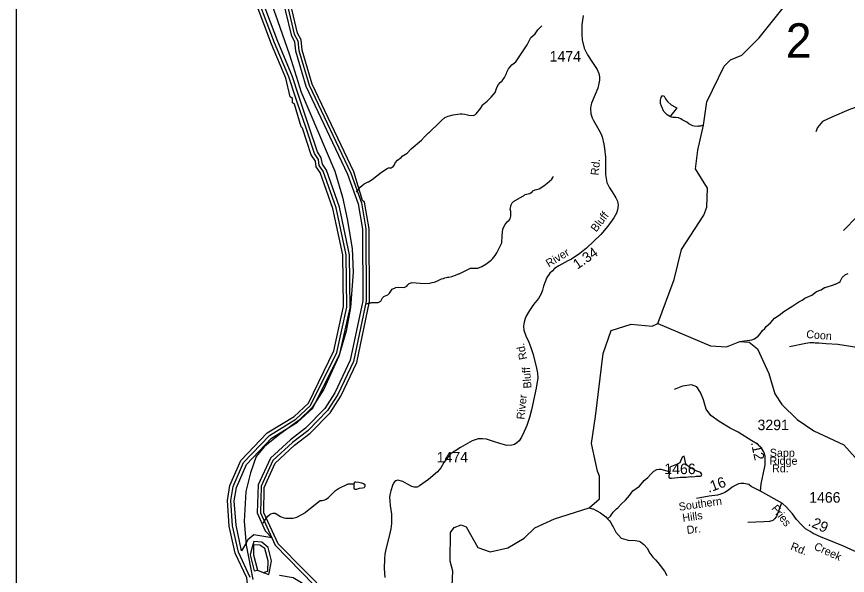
# Model space of a CAD drawing. Extents: x 1547597 to 1699558, y 810033 to 920809.
# Drawn here: x 1571208 to 1581068, y 887437 to 894076 of the extents above; entities that cross this region are included whole.
import ezdxf

# ---------------------------------------------------------------- set-up
doc = ezdxf.new("R2010")
doc.units = 0
for name, color, linetype in [('Exist Boundary Political CountyLine', 7, 'Continuous'), ('Exist Hydrographic Bay Label', 7, 'Continuous'), ('Exist Hydrographic Buffer Line', 7, 'Continuous'), ('Exist Hydrographic Creek Single Shore', 7, 'Continuous'), ('Exist Hydrographic Island Shore', 7, 'Continuous'), ('Exist Hydrographic Misc Water Feature', 7, 'Continuous'), ('Exist Road Non-System Type 51', 7, 'Continuous'), ('Exist Road Non-System Type 51 Label', 7, 'Continuous'), ('Exist Road Secondary Mileage Hundredths English Label', 7, 'Continuous'), ('Exist Road Secondary Structure Standard Bridge Number Label', 7, 'Continuous'), ('Exist Road Secondary Type 51 Attributed', 7, 'Continuous'), ('Exist Road Secondary Type 51 Label', 7, 'Continuous'), ('Exist Road Secondary Type 51 Number Label', 7, 'Continuous'), ('Map Preparation Inset Cut Line', 7, 'Continuous')]:
    doc.layers.add(name, color=color, linetype=linetype)

msp = doc.modelspace()

# ---------------------------------------------------------------- linework, layer by layer
at = {"layer": 'Exist Boundary Political CountyLine'}
msp.add_lwpolyline([(1574114.7, 894570.4), (1574306.1, 894030.7), (1574446.4, 893620.5), (1574586.6, 893177.9), (1574983, 892238.9), (1575077.4, 891931.2), (1575131.3, 891672.2), (1575190.7, 891321.4), (1575201.5, 891040.7), (1575171.8, 890619.7), (1575117.9, 890339.1), (1575031.6, 890042.3), (1574853.6, 889648.3), (1574716, 889432.4), (1574559.6, 889281.3), (1574311.5, 889097.8), (1574149.7, 888968.2), (1574052.6, 888849.5), (1573982.5, 888655.2), (1573928.6, 888433.9), (1573909.7, 888077.7), (1573931.3, 887797.1), (1574012.2, 887386.9)], dxfattribs=at)
at = {"layer": 'Exist Hydrographic Bay Label'}
for points in [[(1573802.4, 887701.9), (1573732.4, 888021.7), (1573711.5, 888327.5), (1573739.5, 888504.2), (1573868.4, 888800.3), (1574182.5, 889132.1), (1574501.4, 889325.9), (1574670.4, 889483.2), (1574971.4, 890104.2), (1575087.5, 890633.7), (1575079.5, 891244.4), (1574962.4, 891795.1), (1574810.5, 892225), (1574761.5, 892291.5), (1574754.5, 892357.3), (1574705.5, 892433.8), (1574601.4, 892751.1), (1574584.5, 892767.9), (1574505.4, 893035.3), (1574480.4, 893052.4), (1574481.5, 893104.9), (1574456.4, 893121.8), (1574401.5, 893346.1), (1574232.4, 893750.1), (1573959.5, 894477.8)], [(1574920.5, 887193.3), (1574313.4, 887813), (1574143.4, 888180.8), (1574147.4, 888479.5), (1574276.4, 888772.3), (1574505.4, 888984.3), (1574690.4, 889125.1), (1574927.4, 889369.7), (1575055.5, 889567.4), (1575244.5, 889967.4), (1575396.5, 890689.8), (1575392.5, 891556.5), (1575338.5, 891872.8), (1575314.5, 891889.6), (1575210.4, 892233.2), (1574717.5, 893274), (1574597.4, 893677), (1574583.5, 893802), (1574542.5, 893878.3), (1574409.5, 894439.1)], [(1574109.5, 886395.7), (1573984.4, 887015.3), (1573979.5, 887242), (1573954.5, 887265.5), (1573940.4, 887407), (1573802.4, 887701.9)]]:
    msp.add_lwpolyline(points, dxfattribs=at)
at = {"layer": 'Exist Hydrographic Buffer Line'}
for points in [[(1574332.5, 894417.2), (1574464.6, 893859.9), (1574505.6, 893777.7), (1574518, 893668.1), (1574640.8, 893251.2), (1575136.4, 892202.6), (1575260.8, 891852.5), (1575312.5, 891549.5), (1575316.4, 890697.9), (1575168.1, 889993), (1574985.5, 889606.4), (1574864.6, 889419.8), (1574637.2, 889185.1), (1574456.9, 889048), (1574222.1, 888831.1), (1574074.2, 888511.8), (1574063.5, 888181.9), (1574158.5, 887966.2), (1574237.3, 887884.4), (1574023.9, 887919.2), (1573952.2, 887860.3), (1573923.6, 887808.8), (1573878.7, 887727.8), (1573811.9, 888033.1), (1573791.9, 888323.9), (1573816.9, 888481.7), (1573936.2, 888755.5), (1574233.2, 889069.3), (1574543, 889257.5), (1574725, 889424.7), (1575043.4, 890069.4), (1575165.6, 890616.6), (1575159.5, 891245.4), (1575040.6, 891811.7), (1574885.9, 892251.6), (1574838.8, 892321.5), (1574823.8, 892397.3), (1574778.4, 892468.4), (1574677.4, 892776.1), (1574581.2, 893061), (1574557.2, 893130.5), (1574477.5, 893371.3), (1574306.7, 893779.6), (1574035.3, 894503.6)], [(1573980.2, 887411), (1573840.6, 887714.9), (1573772.1, 888027.4), (1573751.7, 888325.7), (1573778.2, 888492.9), (1573902.3, 888777.9), (1574207.8, 889100.7), (1574522.3, 889291.7), (1574697.7, 889454), (1575007.4, 890086.8), (1575126.5, 890625.1), (1575119.5, 891244.9), (1575001.6, 891803.4), (1574848.2, 892238.3), (1574800.1, 892306.5), (1574789.1, 892377.3), (1574741.9, 892451.2), (1574639.4, 892763.7), (1574543.4, 893048.2), (1574519.4, 893117.7), (1574439.4, 893358.7), (1574269.6, 893764.8), (1573997.4, 894490.7)], [(1574370.9, 894428.2), (1574503.5, 893869.1), (1574544.6, 893789.9), (1574557.6, 893672.5), (1574679.1, 893262.6), (1575173.4, 892217.9), (1575299.6, 891862.7), (1575352.5, 891553), (1575356.5, 890693.9), (1575206.3, 889980.2), (1575020.4, 889586.9), (1574896, 889394.8), (1574663.7, 889155.1), (1574481.2, 889016.1), (1574249.2, 888801.6), (1574110.8, 888495.6), (1574103.4, 888181.4), (1574237.3, 887884.4), (1574277.1, 887796.2), (1574890.4, 887166.8), (1574491.1, 887407.2), (1574328.9, 887435.6)], [(1574133.5, 887472), (1574201.6, 887448.5), (1574208.4, 887483.8), (1574233.4, 887611.3), (1574192, 887767.8), (1574119.6, 887830.3), (1574022.2, 887839.2), (1574004.5, 887773.7)], [(1574004.5, 887773.7), (1573979.5, 887681.7), (1574027.7, 887489.5), (1574066.4, 887499.6)]]:
    msp.add_lwpolyline(points, dxfattribs=at)
at = {"layer": 'Exist Hydrographic Creek Single Shore'}
for points in [[(1578819.4, 890430), (1579010.4, 890954.6), (1579099.5, 891310.7), (1579363.4, 891715.6), (1579398.5, 891813.4), (1579409.5, 892039.6), (1579265.2, 892267.8), (1579292, 892490.1), (1579359.2, 892786.5), (1579399.5, 893064.2), (1579606.5, 893486.7), (1579682.5, 893560.7), (1579816.5, 893617.1), (1580019.5, 893823.1), (1580384.5, 894285.1), (1580561.5, 894416.1), (1581076.5, 894884.9), (1581287.1, 894922.4), (1581486.5, 894952.2), (1581588.4, 894835.7), (1581584.7, 894673.9), (1581652.6, 894572), (1581711.8, 894498.7)], [(1576370.5, 887147.5), (1576384.4, 887488.6), (1576352.4, 887607.5), (1576357.5, 887948.7), (1576400.4, 888007.1), (1576484.5, 888038.1), (1576542.4, 888014), (1576680.4, 887768.3), (1576829.5, 887716), (1577038.5, 887764.3), (1577231.5, 887878.5), (1577358.4, 888000.7), (1577593.4, 888107.5), (1578001.9, 888240.5), (1578125.2, 888344.9), (1578126.5, 888615.5), (1578102.5, 888675), (1578031.8, 889005.7), (1578078.5, 889325.5), (1578171.3, 890074.3), (1578265.6, 890348.3), (1578500.2, 890423.6), (1578752.5, 890398.5), (1578819.4, 890430)]]:
    msp.add_lwpolyline(points, dxfattribs=at)
at = {"layer": 'Exist Hydrographic Island Shore'}
msp.add_lwpolyline([(1574021.4, 887799.2), (1574019.5, 887681.1), (1574066.4, 887499.6), (1574133.5, 887472), (1574191.4, 887487.2), (1574193.5, 887611.9), (1574153.5, 887757.1), (1574096.5, 887797.7), (1574021.4, 887799.2)], dxfattribs=at)
at = {"layer": 'Exist Hydrographic Misc Water Feature'}
for points in [[(1575240.1, 891991.3), (1575286.3, 892050.1), (1575332.8, 892089.4), (1575380.4, 892113.2), (1575385.1, 892112.7), (1575429.4, 892140.2), (1575538.5, 892226.8), (1575607.1, 892271.9), (1575623.1, 892279.7), (1575655.2, 892281.3), (1575677.3, 892295), (1575691.6, 892316.8), (1575699.9, 892340.7), (1575730.2, 892372.3), (1575770.6, 892403.8), (1575784.9, 892419.6), (1575842.8, 892453.6), (1575892, 892505.3), (1576013.1, 892608.6), (1576047.6, 892648.2), (1576098.2, 892695.6), (1576108.2, 892701.4), (1576217.6, 892810.1), (1576249.5, 892841.9), (1576291, 892876.9), (1576328.3, 892894.3), (1576387.4, 892910), (1576472.5, 892921.2), (1576495, 892922.5), (1576526.9, 892918.1), (1576574.7, 892905.4), (1576630.7, 892900.7), (1576654.8, 892912.4), (1576662.9, 892920.3), (1576711.7, 892983.7), (1576732.1, 893015.5), (1576734.2, 893023.5), (1576792.8, 893070.6), (1576841.3, 893118.1), (1576886, 893173.5), (1576906.7, 893233.2), (1576927.2, 893268.9), (1576945.5, 893292.7), (1576969.7, 893312.4), (1576998.2, 893352.1), (1577020.7, 893399.7), (1577024.9, 893415.7), (1577047.5, 893455.4), (1577084, 893503), (1577131.7, 893538), (1577268.9, 893740.5), (1577285.2, 893772.3), (1577285.3, 893780.3), (1577312, 893828), (1577360.5, 893871.3), (1577393.1, 893918.9), (1577441.7, 893966.3)], [(1578968.7, 892886.7), (1578930.9, 892907.2), (1578917, 892919.3), (1578891.4, 892949.6), (1578860.1, 893012.1), (1578850.6, 893044.2), (1578851, 893084.2), (1578857.5, 893116.1), (1578871.7, 893137.9), (1578893.6, 893129.7), (1578909.2, 893099.4), (1578934.9, 893067.1), (1578976.4, 893028.6), (1579028.1, 892999.9), (1579043, 892991.6), (1579019.6, 892962), (1578970.9, 892900.6), (1578968.7, 892886.7)], [(1579359.2, 892786.5), (1579325.3, 892774.1), (1579301.3, 892774.4), (1579293.3, 892770.5), (1579249.3, 892775), (1579233.3, 892779.2), (1579185.7, 892803.8), (1579161.9, 892820.1), (1579106.2, 892848.9), (1579090.4, 892861.1), (1579062.5, 892873.5), (1579032.6, 892877.9), (1578994.5, 892876.3), (1578978.6, 892880.5), (1578968.7, 892886.7)], [(1575360.1, 890664.5), (1575395.7, 890676.6), (1575411.8, 890676.4), (1575419.8, 890680.3), (1575499.7, 890679.3), (1575515.8, 890687.1), (1575530, 890696.8), (1575552.4, 890734.6), (1575566.6, 890750.4), (1575574.7, 890756.3), (1575612.8, 890769.8), (1575635.1, 890789.5), (1575663.7, 890837.2), (1575708, 890858.6), (1575742, 890862.1), (1575806, 890857.3), (1575838.2, 890874.9), (1575850.4, 890890.7), (1575868.5, 890906.5), (1575902.7, 890916), (1576046.9, 890904.2), (1576110.6, 890907.4), (1576138.7, 890919), (1576162.8, 890922.7), (1576194.9, 890934.3), (1576251.3, 890961.6), (1576275.2, 890965.2), (1576291.3, 890973), (1576323.4, 890980.6), (1576339.4, 890980.4), (1576371.5, 890988), (1576417.8, 891003.5), (1576451.9, 891019), (1576459.9, 891018.9), (1576596.8, 891089.2), (1576680.7, 891088.1), (1576729, 891107.4), (1576777.3, 891132.9), (1576841.9, 891184), (1576856.2, 891197.8), (1576886.6, 891237.5), (1576907, 891269.1), (1576968.4, 891388.4), (1576971.9, 891474.5), (1576980.1, 891550), (1576978.5, 891556.2), (1577005.1, 891607.9), (1577029.4, 891639.6), (1577053.7, 891659.2), (1577063.9, 891675.1), (1577072.3, 891707), (1577074.5, 891731), (1577072.9, 891759), (1577065.2, 891783.1), (1577077.9, 891839), (1577090.1, 891862.9), (1577104.4, 891878.7), (1577236.4, 891956.6), (1577239.4, 891960.9), (1577299.6, 891976.2), (1577331.9, 891999.7), (1577333.9, 892005.7), (1577362, 892017.4), (1577408.3, 892030.7), (1577464.7, 892064), (1577505, 892095.5), (1577559.6, 892144.8), (1577573.8, 892164.6), (1577580, 892180.5)], [(1579792.5, 890216.5), (1579934.6, 890234.2), (1579966.8, 890247.8), (1579982.9, 890259.6), (1580007.2, 890279.2), (1580033.5, 890309), (1580062, 890348.6), (1580086.3, 890372.2), (1580104.6, 890396), (1580157.1, 890439.4), (1580201.8, 890494.8), (1580259.3, 890529.7), (1580314.8, 890573.3), (1580419.6, 890638), (1580490.1, 890687.1), (1580530.4, 890708.5), (1580562.7, 890730.2), (1580645.1, 890765.1), (1580701.6, 890808.4), (1580755.2, 890830.9), (1580798.2, 890859.1), (1580806.2, 890859), (1580902.7, 890889.8), (1580918.7, 890897.6), (1580926.8, 890897.5), (1580966.9, 890917), (1580981.1, 890928.7), (1581005.7, 890976.4), (1581046.1, 891011.9), (1581076.2, 891023.5)], [(1578819.4, 890430), (1579441.5, 890164.5), (1579632.5, 890150.9), (1579792.5, 890216.5), (1579900.5, 890207.8), (1579999.5, 890130.3), (1580136.5, 889835.3), (1580208.5, 889594.2), (1580289.4, 889467.8), (1580470.5, 889290.1), (1580668.5, 889154.8), (1581024.5, 888990), (1581295.5, 888685.8), (1581436.5, 888627.1), (1581670.5, 888655.1), (1582258.5, 888938.7), (1582435.5, 889112.4), (1582699.5, 889458.3), (1582821.5, 889830.1), (1583137.5, 890358.8), (1583164.5, 890535.5)], [(1578959.6, 888665.8), (1578955.6, 888662.8), (1578947.1, 888620.9), (1578948.8, 888602.8), (1578964.7, 888592.7), (1578978.7, 888590.4), (1579088.9, 888605.1), (1579154.9, 888604.2), (1579211, 888611.5), (1579219, 888609.4), (1579259, 888610.8), (1579273, 888614.7), (1579323, 888618), (1579331, 888621.9), (1579341.3, 888637.8), (1579329.5, 888655.9), (1579315.6, 888664.2), (1579281.7, 888674.6), (1579212.1, 888709.5), (1579176.4, 888735.9), (1579150.8, 888764.2), (1579131, 888852.9), (1579108.9, 888841.2), (1579081, 888772.9), (1579040.9, 888753.4), (1578960.3, 888724), (1578959.6, 888665.8)], [(1578219.3, 888110.4), (1578255.2, 888139.7), (1578287.7, 888187.4), (1578328.2, 888226.9), (1578344.4, 888238.7), (1578388.9, 888286), (1578435.5, 888329.5), (1578483.6, 888386.8), (1578523.3, 888442.8), (1578598.9, 888497.7), (1578656.3, 888564.3), (1578700.8, 888602), (1578733.3, 888641.6), (1578771.8, 888677.2), (1578805.9, 888694.7), (1578834, 888700.3), (1578852, 888700.1), (1578923.8, 888681.2), (1578959.6, 888665.8)], [(1574134.7, 888059.1), (1574160.5, 888100.5), (1574191, 888140), (1574215.3, 888163.7), (1574225.3, 888169.6), (1574253.4, 888177.3), (1574277.4, 888174.9), (1574341, 888138.1), (1574380.8, 888121.6), (1574404.8, 888117.3), (1574484.7, 888116.3), (1574532.8, 888127.6), (1574635.3, 888185), (1574637.6, 888190.3), (1574694.2, 888237.5), (1574811.3, 888328.1), (1574835.3, 888327.8), (1574867.4, 888335.4), (1574883.5, 888343.1), (1574907.7, 888360.9), (1574990.7, 888445.8), (1575029, 888469.2), (1575143.7, 888525.8), (1575213.7, 888525.7)], [(1575213.7, 888525.7), (1575222, 888548.8), (1575234, 888550.7), (1575270, 888546.1), (1575301.9, 888537.7), (1575325.8, 888529.4), (1575339.6, 888515.3), (1575341.3, 888493.2), (1575331.2, 888479.4), (1575313, 888473.7), (1575273.1, 888470.2), (1575240.9, 888458.6), (1575224.9, 888458.8), (1575217, 888462.9), (1575213.1, 888472.9), (1575213.7, 888525.7)], [(1578001.9, 888240.5), (1578032.3, 888232.6), (1578042.3, 888226.6), (1578050.3, 888226.5), (1578137.7, 888181.3), (1578201.1, 888132.5), (1578219.3, 888110.4)], [(1578219.3, 888110.4), (1578240.6, 888090), (1578260.3, 888063.8), (1578275.8, 888031.5), (1578287.7, 888015.4), (1578318.9, 887951), (1578382.1, 887878.2), (1578465.8, 887857.1), (1578549.7, 887851.9), (1578597.7, 887843.3), (1578613.6, 887835.1), (1578653.1, 887804.7), (1578690.7, 887762.1), (1578723.9, 887701.7), (1578759.4, 887653.2), (1578790.9, 887622.9), (1578816.6, 887588.6), (1578847.2, 887555.7), (1578897.4, 887487.6), (1578924.7, 887435.2)]]:
    msp.add_lwpolyline(points, dxfattribs=at)
at = {"layer": 'Exist Road Non-System Type 51'}
for points in [[(1582037, 892370), (1582047.1, 892448.4), (1582012.5, 892524.1), (1581914.8, 892599.7), (1581392, 893009.5), (1581325.9, 893044.2), (1581278.7, 893041), (1581083.4, 892968.5), (1580885, 892880.3), (1580771.6, 892829.8), (1580711.8, 892757.3), (1580692.9, 892706.9)], [(1582168.4, 890125), (1581628.1, 890108.8), (1581539.9, 890101.9), (1581452, 890111.3), (1581344.2, 890120.9), (1581224.2, 890136.6), (1581106.6, 890158.4), (1580952.7, 890178.5), (1580816.8, 890188.4), (1580730.9, 890195.8), (1580684.8, 890194.3), (1580669, 890200.7), (1580620.9, 890199.4), (1580574.7, 890192), (1580382, 890152.8)], [(1580000.8, 888998.2), (1579932.5, 889035.1), (1579773.5, 889138.8), (1579677.2, 889184.6), (1579544.7, 889266.6), (1579448.3, 889336.5), (1579390.5, 889411.2), (1579361.6, 889524.6), (1579325.4, 889608.9), (1579282.1, 889678.9), (1579219.4, 889703), (1579111, 889683.7), (1579012.2, 889647.5)], [(1576351.9, 888878.6), (1576278.7, 888778.4), (1576242.7, 888714.6), (1576202.6, 888667.9), (1576095.4, 888577.1), (1575988, 888501.6), (1575962.4, 888485.1), (1575925.6, 888483.4), (1575897, 888491.6), (1575845.4, 888521.1), (1575791.4, 888552.2), (1575730.5, 888568.1)], [(1575730.5, 888568.1), (1575708.2, 888561.2), (1575692.8, 888549.3), (1575680.9, 888531.5), (1575667.8, 888504.9), (1575648.3, 888440.8), (1575637.6, 888395.7), (1575635.5, 888360.4), (1575636.7, 888323.1), (1575640.3, 888268.5), (1575656, 888162.6), (1575658.9, 888119.9), (1575658.1, 888052.6), (1575649.2, 887990.3), (1575627.5, 887886.8), (1575594, 887764.9), (1575577.1, 887688.1), (1575573.5, 887635.4), (1575569.1, 887519.4), (1575576.5, 887412.3)], [(1580283, 888289.3), (1580224.9, 888136), (1580204.5, 888110.4), (1580182.1, 888090.6), (1580142.1, 888079.2), (1580075.9, 888072.1), (1579885.7, 888066.8)]]:
    msp.add_lwpolyline(points, dxfattribs=at)
at = {"layer": 'Exist Road Secondary Type 51 Attributed'}
for points in [[(1577933.4, 894089.4), (1577918.2, 893976.9), (1577915.8, 893862.3), (1577920.7, 893800.1), (1577944.4, 893701.2), (1577981.6, 893622.2), (1578043.8, 893530.6), (1578097.4, 893448.3), (1578117.8, 893399.3), (1578126.8, 893360), (1578126.4, 893321.1), (1578119.9, 893282.7), (1578104.3, 893227.9), (1578029.9, 893047.9), (1578022.5, 893016), (1578020.1, 892985.7), (1578022.9, 892922.3), (1578038.9, 892873.6), (1578052.8, 892840.9), (1578119.9, 892730.4), (1578141.6, 892687.5), (1578156.3, 892647.4), (1578178.4, 892559), (1578186.6, 892507.5), (1578198, 892404.4), (1578198.8, 892323.4), (1578195.2, 892198.6), (1578211.9, 892103.3), (1578245.5, 892041.1), (1578277.4, 891995.3), (1578321.6, 891924.1), (1578338.3, 891882.8), (1578345.7, 891837.8), (1578340.8, 891782.2), (1578326.5, 891740.1), (1578297, 891684.4), (1578225.8, 891587.9), (1578140.8, 891485.6), (1577970.2, 891324), (1577892.4, 891261), (1577792.2, 891195.2), (1577752, 891174.3), (1577644.5, 891113.9), (1577593.8, 891081.9), (1577563.5, 891053.2), (1577534.9, 891026.2), (1577498.9, 890974.7), (1577459.6, 890874.1), (1577448.2, 890827.4), (1577433.5, 890783.2), (1577402.4, 890726.8), (1577341.4, 890655.2), (1577294.4, 890582.8), (1577260, 890523.9), (1577244.5, 890491.2), (1577231.4, 890446.2), (1577225.7, 890399.5), (1577228.1, 890350.4), (1577251.4, 890283.8), (1577288.2, 890207.7), (1577311.2, 890146.3), (1577334.9, 890073.5), (1577374.1, 889920.5), (1577388.9, 889837.9), (1577392.1, 889783.9), (1577375.4, 889660.7), (1577319.7, 889402.2), (1577296.4, 889311.8), (1577262.9, 889216.9), (1577232.6, 889145.7), (1577199.1, 889078.6), (1577173.7, 889036.9), (1577145.9, 889010.7), (1577115.6, 888991.9), (1577085.3, 888982.9), (1577025.6, 888981.3), (1576944.6, 889002.5), (1576869.8, 889026.7), (1576785.5, 889053.7), (1576737.2, 889061), (1576686.5, 889057.8), (1576616.1, 889034.9), (1576476.6, 888956.7), (1576351.9, 888878.6)], [(1583333.6, 891593), (1583205.8, 891658.8), (1583055.3, 891734.8), (1582951.5, 891787.9), (1582856.6, 891843.6), (1582793.3, 891885.3), (1582746.5, 891929.6), (1582657.9, 892024.5), (1582593.4, 892104.2), (1582520, 892177.6), (1582440.3, 892229.5), (1582317.6, 892290.3), (1582235.9, 892316.8), (1582141, 892351), (1582081.6, 892367.4), (1582037, 892370), (1582007.4, 892366), (1581975.2, 892351.1), (1581891.7, 892302.5), (1581615.3, 892099.2), (1581522.9, 892023.4), (1581264.8, 891772.6), (1581182.8, 891702.7), (1581019.9, 891533.6)], [(1580038.2, 888436), (1580046.2, 888526.6), (1580068.6, 888634.6), (1580090.5, 888749.1), (1580092, 888799.1), (1580092.5, 888854.7), (1580076.5, 888903.5), (1580046.7, 888948.3), (1580021.8, 888975.2), (1579996.9, 889008)], [(1580038.2, 888436), (1579926.1, 888495.2), (1579899.6, 888515.1), (1579838.1, 888530.6), (1579805.2, 888530.6), (1579775.4, 888523.6), (1579737.5, 888506.7), (1579700.7, 888483.8), (1579656.9, 888450.9), (1579613.1, 888421.1), (1579564.3, 888403.1), (1579526.4, 888391.2), (1579426.4, 888376.8), (1579319.8, 888356.8), (1579276, 888348.9)], [(1581334.6, 887677.8), (1581282.3, 887694.2), (1581223.6, 887706.7), (1581152.4, 887725.1), (1581020.2, 887785.6), (1580809.2, 887870.8), (1580758.6, 887891.9), (1580661, 887935.7), (1580625.2, 887957.6), (1580570.4, 887991.4), (1580523.6, 888037.2), (1580465.9, 888102.9), (1580417.1, 888168.7), (1580339.9, 888249.8), (1580298.1, 888290.6), (1580038.2, 888436)]]:
    msp.add_lwpolyline(points, dxfattribs=at)
at = {"layer": 'Map Preparation Inset Cut Line'}
msp.add_lwpolyline([(1633724, 874749.3), (1571208, 874749.3), (1571208, 917817.4), (1633724, 917817.4)], close=True, dxfattribs=at)

# ---------------------------------------------------------------- texts
at = {"layer": 'Exist Road Non-System Type 51 Label'}
msp.add_text('Coon', height=95, rotation=355.07738, dxfattribs=at).set_placement((1580577, 890258.5))
at = {"layer": 'Exist Road Secondary Mileage Hundredths English Label'}
for s, height, rotation, p in [('1.34', 120, 34.71875, (1577863.2, 891068.6)), ('.12', 120, 282.39533, (1579921.8, 889014)), ('.16', 125, 20.17065, (1579420.7, 888417)), ('.29', 125, 335.82089, (1580593.1, 888034.7))]:
    msp.add_text(s, height=height, rotation=rotation, dxfattribs=at).set_placement(p)
at = {"layer": 'Exist Road Secondary Structure Standard Bridge Number Label'}
msp.add_text('2', height=410.1, dxfattribs=at).set_placement((1580337.5, 893586.5))
at = {"layer": 'Exist Road Secondary Type 51 Label'}
for s, rotation, p in [('Rd.', 84.39891, (1578114.8, 892186.5)), ('Bluff', 52.80299, (1578087.6, 891509.8)), ('River', 31.28954, (1577524.6, 891094.8)), ('Rd.', 101.67786, (1577268.5, 890009)), ('Bluff', 94.20632, (1577319.7, 889661.3)), ('River', 84.22781, (1577234.5, 889285.8)), ('Southern', 8.16763, (1579073.6, 888204.3)), ('Hills', 8.14251, (1579116.4, 888073.5)), ('Fries', 308.00539, (1580160.8, 888230.3)), ('Dr.', 6.51303, (1579166.1, 887929.3)), ('Rd.', 338.71792, (1580385.2, 887746.1)), ('Creek', 335.7533, (1580663.5, 887747.9))]:
    msp.add_text(s, height=95, rotation=rotation, dxfattribs=at).set_placement(p)
for s, p in [('Sapp', (1580147, 888846.6)), ('Ridge', (1580143.7, 888751.4)), ('Rd.', (1580173.7, 888661.1))]:
    msp.add_text(s, height=95, dxfattribs=at).set_placement(p)
at = {"layer": 'Exist Road Secondary Type 51 Number Label'}
for s, p in [('1474', (1577534.6, 893542.1)), ('3291', (1580001.7, 889162.6)), ('1474', (1576193.9, 888779.7)), ('1466', (1578895.1, 888640.3)), ('1466', (1580614.5, 888301.1))]:
    msp.add_text(s, height=125, dxfattribs=at).set_placement(p)

doc.saveas('drawing.dxf')
